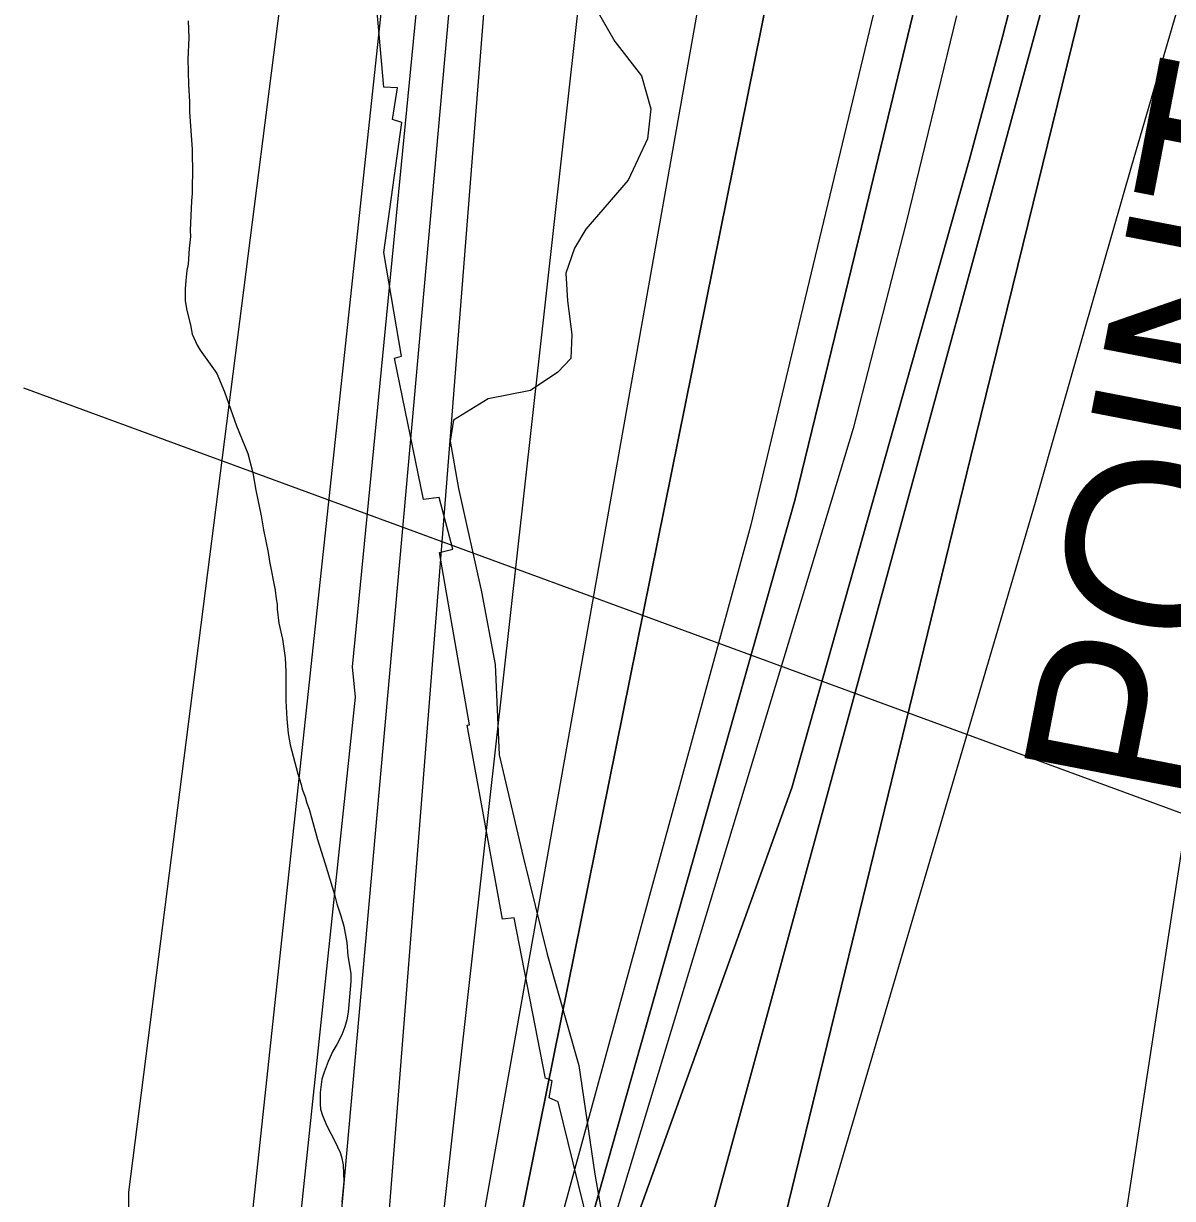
# Model space of a CAD drawing. Extents: x 3161665 to 3199565, y 885729 to 911164.
# Drawn here: x 3176479 to 3177114, y 903970 to 904620 of the extents above; entities that cross this region are included whole.
import ezdxf

# ---------------------------------------------------------------- set-up
doc = ezdxf.new("R2010")
doc.units = 0
for name, color, linetype in [('V-RIVR-EDGE', 7, 'Continuous'), ('V-RIVR-RANG', 7, 'Continuous'), ('V-RRAP-RVMT', 7, 'Continuous'), ('V-RRAP-RVMT-IDEN', 7, 'Continuous'), ('V-SITE-VEGE', 7, 'Continuous'), ('V-TOPO-DPTH', 7, 'Continuous'), ('V-TOPO-MAJR', 7, 'Continuous'), ('V-TOPO-MINR', 7, 'Continuous'), ('V-TOPO-WATR', 7, 'Continuous')]:
    doc.layers.add(name, color=color, linetype=linetype)

msp = doc.modelspace()

# ---------------------------------------------------------------- linework, layer by layer
at = {"layer": 'V-RIVR-EDGE'}
msp.add_lwpolyline([(3176795.33, 904627.89), (3176805.77, 904609.74), (3176820.51, 904590.63), (3176825.71, 904572.5), (3176823.76, 904555.81), (3176813.21, 904532.95), (3176789.78, 904505.82), (3176783.55, 904495.35), (3176778.75, 904481.53), (3176779.67, 904466.27), (3176782, 904447.66), (3176781.49, 904434.31), (3176774.32, 904426.7), (3176759.04, 904416.72), (3176735.66, 904412.01), (3176716.55, 904400.14), (3176714.62, 904388.7), (3176719.32, 904362.46), (3176732.06, 904305.2), (3176739.59, 904265.12), (3176741.85, 904215.05), (3176755.06, 904158.74), (3176768.28, 904104.82), (3176785.77, 904043.26), (3176794.68, 903983.16), (3176799.39, 903956.92)], dxfattribs=at)
at = {"layer": 'V-RIVR-RANG'}
msp.add_line((3176478.73, 904418.14), (3177694.33, 903971.69), dxfattribs=at)
at = {"layer": 'V-RRAP-RVMT'}
msp.add_lwpolyline([(3176798.83, 903935.49), (3176798.62, 903945.12), (3176793.98, 903943.73), (3176774.47, 904023.15), (3176769.4, 904025.51), (3176771.05, 904034.84), (3176767.51, 904036.24), (3176767.34, 904036.19), (3176750.03, 904125.06), (3176743.55, 904124.22), (3176724.05, 904231.51), (3176725.38, 904231.68), (3176708.74, 904327), (3176716.22, 904328.93), (3176708.6, 904357.53), (3176699.99, 904356.35), (3176683.98, 904434.53), (3176687.77, 904435.72), (3176677.99, 904492.91), (3176687.89, 904564.94), (3176682.78, 904566.47), (3176685.57, 904584.11), (3176677.93, 904584.4), (3176673.57, 904634.55)], dxfattribs=at)
at = {"layer": 'V-SITE-VEGE'}
for p, q in [((3176569.81, 904621.18), (3176570.15, 904611.77)), ((3176570.15, 904611.77), (3176569.69, 904599.81)), ((3176569.69, 904599.81), (3176570, 904585.89)), ((3176570, 904585.89), (3176570.54, 904576.28)), ((3176570.54, 904576.28), (3176570.5, 904570.59)), ((3176570.5, 904570.59), (3176571.96, 904550.19)), ((3176571.96, 904550.19), (3176572.27, 904535.49)), ((3176572.05, 904531.37), (3176572.02, 904525.68)), ((3176572.27, 904535.49), (3176572.05, 904531.37)), ((3176572.02, 904525.68), (3176571.6, 904521.57)), ((3176571.6, 904521.57), (3176570.92, 904505.1)), ((3176570.92, 904505.1), (3176571.1, 904501.77)), ((3176571.1, 904501.77), (3176570.28, 904495.1)), ((3176570.28, 904495.1), (3176569.84, 904486.48)), ((3176569.84, 904486.48), (3176569.04, 904482.96)), ((3176569.04, 904482.96), (3176568.42, 904477.47)), ((3176568.19, 904472.96), (3176568.16, 904466.3)), ((3176568.42, 904477.47), (3176568.19, 904472.96)), ((3176568.16, 904466.3), (3176569.11, 904460.8)), ((3176569.11, 904460.8), (3176571.02, 904452.95)), ((3176571.02, 904452.95), (3176571.98, 904447.84)), ((3176571.98, 904447.84), (3176574.69, 904441.75)), ((3176574.69, 904441.75), (3176576.44, 904439)), ((3176576.44, 904439), (3176585.58, 904426)), ((3176585.58, 904426), (3176589.84, 904415.98)), ((3176589.84, 904415.98), (3176596.6, 904397.12)), ((3176596.6, 904397.12), (3176602.79, 904381.79)), ((3176602.79, 904381.79), (3176605.47, 904371.19)), ((3176605.47, 904371.19), (3176607.18, 904361.57)), ((3176607.18, 904361.57), (3176610.24, 904347.24)), ((3176610.24, 904347.24), (3176611.37, 904339.59)), ((3176611.37, 904339.59), (3176614.05, 904327.03)), ((3176614.05, 904327.03), (3176614.8, 904322.12)), ((3176614.8, 904322.12), (3176617.85, 904306.22)), ((3176617.85, 904306.22), (3176618.41, 904301.32)), ((3176618.41, 904301.32), (3176618.99, 904298.37)), ((3176618.99, 904298.37), (3176618.97, 904295.63)), ((3176618.97, 904295.63), (3176619.91, 904287.98)), ((3176619.91, 904287.98), (3176622.02, 904279.14)), ((3176622.02, 904279.14), (3176623.53, 904268.74)), ((3176623.53, 904268.74), (3176623.88, 904261.09)), ((3176623.88, 904261.09), (3176623.79, 904245.02)), ((3176623.79, 904245.02), (3176624.32, 904235.01)), ((3176624.32, 904235.01), (3176625.06, 904226.97)), ((3176625.06, 904226.97), (3176626.2, 904220.69)), ((3176626.2, 904220.69), (3176630.43, 904204.58)), ((3176630.43, 904204.58), (3176632.35, 904198.69)), ((3176632.35, 904198.69), (3176632.93, 904196.14)), ((3176632.93, 904196.14), (3176634.47, 904191.82)), ((3176634.47, 904191.82), (3176635.43, 904188.48)), ((3176635.43, 904188.48), (3176636.79, 904185.14)), ((3176636.79, 904185.14), (3176641.4, 904168.25)), ((3176641.4, 904168.25), (3176645.64, 904154.9)), ((3176645.64, 904154.9), (3176650.64, 904137.81)), ((3176650.64, 904137.81), (3176651.98, 904132.71)), ((3176651.98, 904132.71), (3176654.3, 904126.03)), ((3176654.3, 904126.03), (3176655.84, 904120.33)), ((3176655.84, 904120.33), (3176657.55, 904111.3)), ((3176657.55, 904111.3), (3176658.1, 904104.05)), ((3176658.1, 904104.05), (3176659.81, 904094.23)), ((3176659.78, 904089.72), (3176658.32, 904072.87)), ((3176659.81, 904094.23), (3176659.78, 904089.72)), ((3176658.32, 904072.87), (3176657.51, 904068.56)), ((3176656.51, 904064.64), (3176654.72, 904060.34)), ((3176657.51, 904068.56), (3176656.51, 904064.64)), ((3176654.72, 904060.34), (3176651.94, 904054.86)), ((3176649.76, 904051.15), (3176647.18, 904045.48)), ((3176651.94, 904054.86), (3176649.76, 904051.15)), ((3176647.18, 904045.48), (3176644.99, 904039.61)), ((3176644.99, 904039.61), (3176643.8, 904035.7)), ((3176643.8, 904035.7), (3176642.78, 904028.45)), ((3176642.78, 904028.45), (3176642.74, 904021.98)), ((3176642.74, 904021.98), (3176642.92, 904019.23)), ((3176642.92, 904019.23), (3176644.08, 904015.69)), ((3176644.08, 904015.69), (3176646.4, 904010)), ((3176646.4, 904010), (3176650.86, 904001.54)), ((3176650.86, 904001.54), (3176653.77, 903995.25)), ((3176653.77, 903995.25), (3176654.54, 903992.7)), ((3176654.54, 903992.7), (3176655.49, 903988.38)), ((3176655.49, 903988.38), (3176655.83, 903979.16)), ((3176655.83, 903979.16), (3176654.79, 903967.79))]:
    msp.add_line(p, q, dxfattribs=at)
at = {"layer": 'V-TOPO-DPTH'}
for points in [[(3177075.42, 906690.56), (3177186.19, 905723.82), (3177187.86, 905710.94), (3177189.5, 905698.06), (3177191.09, 905685.18), (3177192.63, 905672.29), (3177177.39, 905432.65), (3177176.13, 905429.27), (3177174.93, 905425.87), (3177173.87, 905422.42), (3177172.93, 905418.95), (3177172.18, 905415.43), (3177171.56, 905411.88), (3177171.48, 905411.32), (3177170.93, 905407.47), (3177170.43, 905403.61), (3177169.97, 905399.74), (3177169.56, 905395.87), (3177166.87, 905369.27), (3177165.42, 905352.09), (3177164.35, 905334.89), (3177135.25, 904970.05), (3176853.33, 903936.81)], [(3176853.33, 903936.81), (3177135.25, 904970.05), (3177164.35, 905334.89), (3177165.42, 905352.09), (3177166.87, 905369.27), (3177169.56, 905395.87), (3177169.97, 905399.74), (3177170.43, 905403.61), (3177170.93, 905407.47), (3177171.48, 905411.32), (3177171.56, 905411.88), (3177172.18, 905415.43), (3177172.93, 905418.95), (3177173.87, 905422.42), (3177174.93, 905425.87), (3177176.13, 905429.27), (3177177.39, 905432.65), (3177192.63, 905672.29), (3177191.09, 905685.18), (3177189.5, 905698.06), (3177187.86, 905710.94), (3177186.19, 905723.82), (3177075.42, 906690.56)], [(3176749, 903934.76), (3176967.29, 905015.73)], [(3176749, 903934.76), (3176967.29, 905015.73)], [(3176819.74, 904936.09), (3176707.95, 903933.96)], [(3177112.56, 904827.13), (3177034.4, 904509.05), (3177002.56, 904379.32), (3176970.77, 904249.59), (3176939.05, 904119.83), (3176907.37, 903990.07), (3176848.5, 903748.62), (3176846.46, 903739.54), (3176844.64, 903730.42), (3176843.16, 903721.24), (3176841.89, 903712.02), (3176834.54, 903650.07), (3176840.24, 903635.08)], [(3176840.24, 903635.08), (3176834.54, 903650.07), (3176841.89, 903712.02), (3176843.16, 903721.24), (3176844.64, 903730.42), (3176846.46, 903739.54), (3176848.5, 903748.62), (3176907.37, 903990.07), (3176939.05, 904119.83), (3176970.77, 904249.59), (3177002.56, 904379.32), (3177034.4, 904509.05), (3177112.56, 904827.13)], [(3177037.6, 904680.69), (3177020.14, 904612.18), (3177001.67, 904543.91), (3176903.62, 904196.79), (3176809.69, 903935.95)], [(3176809.69, 903935.95), (3176903.62, 904196.79), (3177001.67, 904543.91), (3177020.14, 904612.18), (3177037.6, 904680.69)], [(3176786.38, 903935.49), (3176905.58, 904356.6), (3176942.27, 904506.95), (3176978.49, 904657.41)], [(3176978.49, 904657.41), (3176942.27, 904506.95), (3176905.58, 904356.6), (3176786.38, 903935.49)]]:
    msp.add_lwpolyline(points, dxfattribs=at)
at = {"layer": 'V-TOPO-MAJR'}
for points in [[(3177029.11, 905502.91), (3177028.28, 905493.98), (3177026.79, 905485.13), (3177024.88, 905476.34), (3177007.36, 905408.07), (3177005.02, 905399.52), (3177002.52, 905391.02), (3176999.76, 905382.6), (3176756.74, 905165.74), (3176746.16, 905142.78), (3176660.53, 904263.81), (3176662.11, 904247), (3176629.03, 903932.41)], [(3177118.69, 904633.75), (3177091.53, 904540.83), (3177064.77, 904447.78), (3177038.3, 904354.65), (3176865.29, 903767.17), (3176865.06, 903766.21), (3176859.05, 903736.38), (3176860.49, 903721.17), (3176860.8, 903720.3), (3176861.28, 903719.78), (3176985.34, 903830.07), (3177007.71, 903845.93), (3177020.12, 903845.91), (3177031.04, 903841.42), (3177036.98, 903830.48), (3177033.9, 903701.79), (3177030.89, 903688.54), (3177028.21, 903675.24), (3177026, 903661.84), (3177024.11, 903648.39), (3177012.7, 903555.02)]]:
    msp.add_lwpolyline(points, dxfattribs=at)
at = {"layer": 'V-TOPO-MINR'}
for points in [[(3177075.42, 906690.56), (3177186.19, 905723.82), (3177187.86, 905710.94), (3177189.5, 905698.06), (3177191.09, 905685.18), (3177192.63, 905672.29), (3177177.39, 905432.65), (3177176.13, 905429.27), (3177174.93, 905425.87), (3177173.87, 905422.42), (3177172.93, 905418.95), (3177172.18, 905415.43), (3177171.56, 905411.88), (3177171.48, 905411.32), (3177170.93, 905407.47), (3177170.43, 905403.61), (3177169.97, 905399.74), (3177169.56, 905395.87), (3177166.87, 905369.27), (3177165.42, 905352.09), (3177164.35, 905334.89), (3177135.25, 904970.05), (3176853.33, 903936.81)], [(3176986.89, 905413.42), (3176989.12, 905409.99), (3176990.65, 905406.36), (3176991.14, 905402.46), (3176990.94, 905398.36), (3176990.06, 905393.83), (3176989.63, 905391.85), (3176989.14, 905389.89), (3176988.55, 905387.96), (3176987.89, 905386.04), (3176733.49, 905158.71), (3176602.06, 903931.88)], [(3176758.83, 905126.85), (3176651.81, 903932.85)], [(3176683.07, 905120.16), (3176536.83, 903973.19), (3176537.03, 903930.6)], [(3176771.5, 905110.92), (3176678.52, 903933.38)], [(3176923.85, 905035.8), (3176728.49, 903934.36)], [(3176819.74, 904936.09), (3176707.95, 903933.96)], [(3177224.56, 904852.35), (3177045.58, 903681.58), (3177044.12, 903676.04), (3177042.87, 903670.46), (3177041.93, 903664.82), (3177041.18, 903659.15), (3177037.79, 903626.6), (3176939.5, 902579.46), (3176936.14, 902552.58), (3176933.53, 902525.64), (3176932.04, 902498.62), (3176931.3, 902471.54), (3176930.5, 902342.64), (3176931.18, 902302.36)], [(3177112.56, 904827.13), (3177034.4, 904509.05), (3177002.56, 904379.32), (3176970.77, 904249.59), (3176939.05, 904119.83), (3176907.37, 903990.07), (3176848.5, 903748.62), (3176846.46, 903739.54), (3176844.64, 903730.42), (3176843.16, 903721.24), (3176841.89, 903712.02), (3176834.54, 903650.07), (3176840.24, 903635.08)], [(3177037.6, 904680.69), (3177020.14, 904612.18), (3177001.67, 904543.91), (3176903.62, 904196.79), (3176809.69, 903935.95)], [(3176959.01, 904667.57), (3176908.68, 904457.97), (3176880.78, 904341.68), (3176769.67, 903935.17)], [(3176978.49, 904657.41), (3176942.27, 904506.95), (3176905.58, 904356.6), (3176786.38, 903935.49)], [(3176994.7, 904623.84), (3176966.95, 904509.53), (3176937.61, 904395.62), (3176798.6, 903935.73)]]:
    msp.add_lwpolyline(points, dxfattribs=at)
at = {"layer": 'V-TOPO-WATR'}
msp.add_lwpolyline([(3176967.29, 905015.73), (3176749, 903934.76)], dxfattribs=at)

# ---------------------------------------------------------------- texts
at = {"layer": 'V-RRAP-RVMT-IDEN'}
msp.add_text('POINT', height=100, rotation=79.04471, dxfattribs=at).set_placement((3177128.42, 904183.6))

doc.saveas('drawing.dxf')
